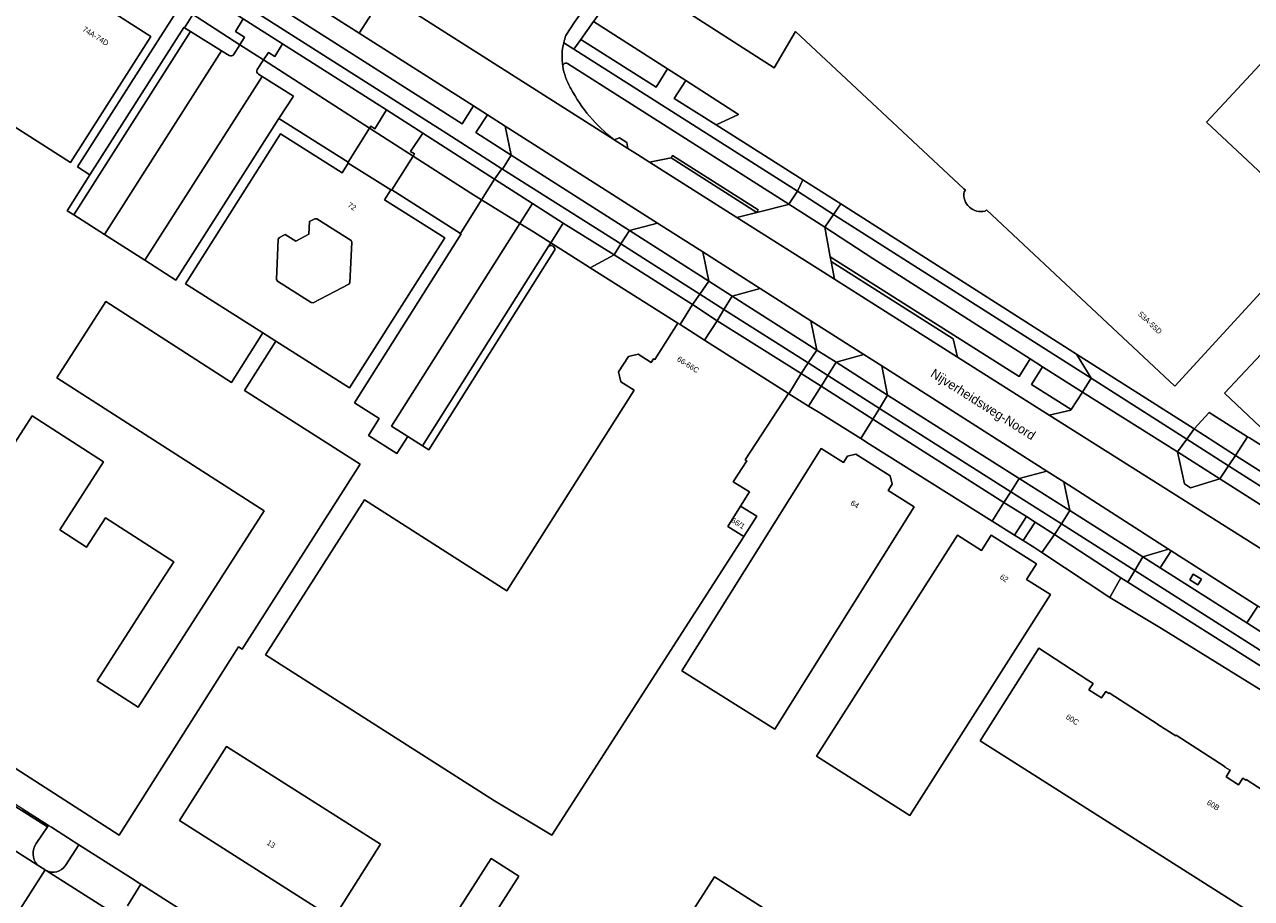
# Model space of a CAD drawing. Header units: metres. Extents: x 151448 to 154749, y 463108 to 465296.
# Tile 340 of 449: x 153739 to 153906, y 464088 to 464207. Entities that reach past the tile are written whole.
import ezdxf
from ezdxf.enums import TextEntityAlignment as Align

# ---------------------------------------------------------------- set-up
doc = ezdxf.new("R2010")
doc.units = ezdxf.units.M
for name, color, linetype, lineweight in [('B-PV-GR-BEPLANTING_CULTUUR_BODEMBEDEKKER-GV', 253, 'Continuous', 9), ('B-PV-GR-GROENVOORZIENING-GV', 253, 'Continuous', 9), ('B-PV-OG-BEBOUWING-GV', 1, 'Continuous', 9), ('B-PV-OG-BEBOUWING-T18', 2, 'Continuous', 9), ('B-PV-OG-TERREIN_BEGROEID-GV', 253, 'Continuous', 9), ('B-PV-OG-TERREIN_ERF-GV', 253, 'Continuous', 9), ('B-PV-OG-TOPOGRAFIE-T18', 2, 'Continuous', 9), ('B-PV-VH-GESLOTENVERHARDING_ASFALT-GV', 253, 'Continuous', 9), ('B-PV-VH-OPENVERHARDING_BETONSTRAATSTEEN-GV', 253, 'Continuous', 9), ('B-PV-VH-OPENVERHARDING_STRAATBAKSTEEN-GV', 253, 'Continuous', 9), ('B-PV-VH-OPENVERHARDING_TEGEL-GV', 253, 'Continuous', 9)]:
    doc.layers.add(name, color=color, linetype=linetype, lineweight=lineweight)
doc.styles.add('Drong', font='txt', dxfattribs={"height": 1.8})

msp = doc.modelspace()

# ---------------------------------------------------------------- linework, layer by layer
at = {"layer": 'B-PV-GR-BEPLANTING_CULTUUR_BODEMBEDEKKER-GV', "flags": 128}
for points in [[(153816.767, 464207.49), (153815.014, 464205.011), (153825.272, 464198.536), (153826.838, 464201.018)], [(153829.333, 464199.415), (153827.751, 464196.971), (153833.443, 464193.378), (153836.524, 464194.794)]]:
    msp.add_lwpolyline(points, close=True, dxfattribs=at)
msp.add_lwpolyline([(153716.257, 464110.713), (153717.812, 464113.182), (153717.849, 464113.242), (153742.373, 464097.792), (153742.485, 464097.967), (153738.997, 464100.188), (153728.864, 464106.639), (153718.069, 464113.592), (153709.789, 464118.925), (153709.619, 464119.035), (153709.413, 464118.717)], dxfattribs=at)
at = {"layer": 'B-PV-GR-GROENVOORZIENING-GV', "flags": 128}
msp.add_lwpolyline([(153897.984, 464131.428), (153899.095, 464130.73), (153899.574, 464131.492), (153898.462, 464132.19)], close=True, dxfattribs=at)
at = {"layer": 'B-PV-OG-BEBOUWING-GV', "flags": 128}
for points in [[(153756.445, 464205.426), (153715.976, 464231.287), (153716.833, 464232.63), (153713.161, 464234.977), (153712.289, 464233.612), (153700.263, 464241.297), (153689.317, 464224.169), (153745.484, 464188.275)], [(153773.467, 464163.926), (153783.515, 464157.562), (153796.468, 464178.019), (153788.29, 464183.198), (153789.132, 464184.527), (153783.338, 464188.19), (153782.499, 464186.866), (153774.115, 464192.177), (153761.158, 464171.723), (153771.673, 464165.063)], [(153776.169, 464177.536), (153777.974, 464178.515), (153778.053, 464180.208), (153778.765, 464180.584), (153779.039, 464180.586), (153783.708, 464177.629), (153783.812, 464177.432), (153783.558, 464171.863), (153783.429, 464171.7), (153778.566, 464169.154), (153778.296, 464169.189), (153773.67, 464172.118), (153773.568, 464172.312), (153773.796, 464177.839), (153773.946, 464178.059), (153774.717, 464178.466)], [(153771.673, 464165.063), (153767.421, 464158.312), (153750.283, 464169.317), (153743.615, 464158.932), (153771.856, 464140.798), (153754.704, 464114.086), (153749.142, 464117.657), (153756.131, 464128.542), (153759.559, 464133.881), (153750.248, 464139.886), (153747.658, 464135.869), (153744.02, 464138.216), (153749.991, 464147.474), (153740.279, 464153.738), (153717.758, 464118.737), (153752.109, 464096.634), (153768.355, 464122.3), (153768.897, 464121.955), (153784.959, 464147.165), (153769.188, 464157.202), (153773.467, 464163.926)], [(153831.868, 464164.062), (153828.535, 464166.178), (153828.247, 464166.36), (153825.116, 464161.428), (153824.935, 464161.543), (153824.613, 464161.035), (153822.848, 464162.155), (153821.509, 464161.846), (153820.174, 464159.743), (153820.464, 464158.398), (153822.264, 464157.256), (153804.926, 464129.942), (153785.535, 464142.314), (153772.069, 464121.214), (153803.25, 464101.315), (153811.052, 464096.627), (153837.165, 464137.229), (153837.235, 464137.337), (153835.043, 464138.672), (153836.78, 464141.474), (153837.98, 464143.402), (153835.79, 464144.765), (153837.654, 464147.614), (153837.412, 464147.772), (153843.314, 464156.796), (153831.995, 464163.981)], [(153913.402, 464158.476), (153916.062, 464161.327), (153913.37, 464163.839), (153911.277, 464165.914), (153902.731, 464156.829), (153907.57, 464152.277)], [(153847.785, 464149.298), (153828.793, 464119.027), (153841.44, 464111.092), (153860.433, 464141.363), (153856.895, 464143.583), (153857.436, 464144.445), (153857.163, 464145.595), (153852.495, 464148.523), (153851.336, 464148.272), (153850.795, 464147.41)], [(153837.235, 464137.337), (153839.005, 464140.089), (153836.78, 464141.474), (153835.043, 464138.672)], [(153875.764, 464131.479), (153877.108, 464133.587), (153870.933, 464137.523), (153869.589, 464135.415), (153866.326, 464137.495), (153847.152, 464107.409), (153859.837, 464099.325), (153879.011, 464129.41)], [(153760.332, 464098.619), (153781.321, 464085.304), (153787.719, 464095.39), (153766.73, 464108.705)], [(153806.594, 464091.033), (153802.822, 464093.446), (153792.918, 464077.962), (153796.69, 464075.549)], [(153795.354, 464064.509), (153795.332, 464064.474), (153795.385, 464064.441), (153800.301, 464061.374), (153808.932, 464055.99), (153813.114, 464053.38), (153821.233, 464048.315), (153824.024, 464046.574), (153835.848, 464065.038), (153835.945, 464065.167), (153839.35, 464062.896), (153839.685, 464062.668), (153849.78, 464078.569), (153850.617, 464079.885), (153833.221, 464090.972), (153822.309, 464073.877), (153827.297, 464070.771), (153823.046, 464064.018), (153824.097, 464063.357), (153821.99, 464060.009), (153801.04, 464073.401)]]:
    msp.add_lwpolyline(points, close=True, dxfattribs=at)
for points in [[(153870.094, 464181.643), (153870.275, 464181.827), (153880.369, 464172.386), (153895.96, 464157.803), (153915.698, 464179.313), (153900.286, 464193.749), (153912.323, 464206.706), (153899.104, 464218.967), (153892.152, 464211.465), (153873.607, 464223.292), (153860.581, 464231.6), (153847.424, 464239.991), (153828.065, 464209.684), (153841.375, 464201.177), (153844.251, 464206.106), (153867.188, 464184.68), (153867.417, 464184.483), (153867.245, 464184.272)], [(153912.364, 464099.885), (153905.674, 464104.21), (153905.626, 464104.118), (153905.206, 464104.392), (153904.626, 464103.504), (153902.927, 464104.603), (153903.497, 464105.485), (153902.78, 464105.922), (153902.792, 464105.941), (153896.151, 464110.253), (153896.08, 464110.173), (153893.655, 464111.694), (153893.676, 464111.727), (153887.009, 464116.036), (153886.949, 464115.944), (153886.529, 464116.218), (153885.95, 464115.33), (153884.25, 464116.429), (153884.82, 464117.311), (153884.103, 464117.748), (153884.115, 464117.767), (153877.426, 464122.092), (153869.413, 464109.47), (153922.992, 464075.526)]]:
    msp.add_lwpolyline(points, dxfattribs=at)
at = {"layer": 'B-PV-OG-BEBOUWING-GV'}
msp.add_lwpolyline([(153867.245, 464184.272, 0.543632), (153870.094, 464181.643)], format="xyb", dxfattribs=at)
at = {"layer": 'B-PV-OG-TERREIN_BEGROEID-GV', "flags": 128}
for points in [[(153798.836, 464193.534), (153800.383, 464195.99), (153784.817, 464205.903), (153775.714, 464211.7), (153774.144, 464209.24)], [(153768.564, 464204.298), (153769.214, 464205.316), (153767.972, 464206.099), (153769.029, 464207.832), (153766.949, 464209.146), (153763.872, 464211.089), (153762.164, 464208.405), (153762.733, 464208.04)], [(153788.521, 464195.418), (153774.374, 464204.417), (153773.317, 464202.725), (153772.449, 464203.239), (153771.786, 464202.231), (153780.728, 464196.492), (153786.242, 464192.948), (153786.398, 464193.196), (153786.935, 464192.863)], [(153804.71, 464193.235), (153802.293, 464194.774), (153800.723, 464192.331), (153805.528, 464189.269)], [(153801.506, 464183.175), (153803.275, 464185.996), (153793.475, 464192.259), (153791.832, 464189.753), (153792.338, 464189.433), (153792.158, 464189.145), (153800.052, 464184.07)], [(153801.506, 464183.175), (153800.052, 464184.07), (153792.158, 464189.145), (153789.274, 464184.534), (153798.639, 464178.602)], [(153832.477, 464172.091), (153831.653, 464176.077), (153825.455, 464180.023), (153821.637, 464179)], [(153876.229, 464161.532), (153854.807, 464175.169), (153848.248, 464179.468), (153848.997, 464175.429), (153865.839, 464164.765), (153874.739, 464159.13)], [(153819.568, 464175.711), (153816.301, 464173.932), (153828.247, 464166.36), (153828.535, 464166.178), (153830.255, 464168.901)], [(153847.174, 464162.723), (153846.361, 464166.71), (153839.463, 464171.103), (153835.642, 464170.073)], [(153843.374, 464156.759), (153845.025, 464159.52), (153833.574, 464166.718), (153831.868, 464164.062), (153831.995, 464163.981), (153843.314, 464156.796)], [(153853.599, 464162.1), (153849.795, 464161.052), (153856.819, 464156.575), (153856.816, 464156.59), (153856.037, 464160.548)], [(153877.922, 464160.454), (153876.442, 464158.026), (153881.845, 464154.619), (153883.35, 464156.999)], [(153854.827, 464153.296), (153847.775, 464157.795), (153846.048, 464155.094), (153847.338, 464154.291), (153853.17, 464150.654), (153854.821, 464153.286)], [(153902.066, 464145.187), (153896.316, 464148.839), (153897.283, 464144.486), (153898.068, 464143.971)], [(153874.757, 464145.207), (153881.638, 464140.842), (153880.84, 464144.76), (153878.503, 464146.241)], [(153871.055, 464139.425), (153874.116, 464137.502), (153875.725, 464140.025), (153872.666, 464141.967)], [(153875.294, 464136.762), (153876.872, 464135.771), (153877.849, 464135.125), (153879.569, 464137.584), (153876.925, 464139.263)], [(153891.571, 464134.54), (153893.936, 464133.039), (153895.435, 464135.362), (153895.097, 464135.577)], [(153888.587, 464131.704), (153887.086, 464129.014), (153894.141, 464124.773), (153908.647, 464115.804), (153910.107, 464118.118), (153910.112, 464118.125), (153889.544, 464131.1)], [(153913.215, 464120.807), (153914.779, 464123.251), (153907.257, 464127.843), (153905.748, 464125.545)]]:
    msp.add_lwpolyline(points, close=True, dxfattribs=at)
for points in [[(153767.704, 464202.953), (153768.564, 464204.298), (153762.733, 464208.04), (153762.164, 464208.405), (153761.027, 464206.618), (153761.832, 464206.116), (153766.052, 464203.484)], [(153766.052, 464203.484), (153767.09, 464202.836)], [(153771.786, 464202.231), (153770.918, 464200.912)], [(153771.098, 464200.308), (153771.589, 464199.999), (153775.849, 464197.318), (153773.894, 464194.254), (153783.327, 464188.308), (153786.242, 464192.948), (153780.728, 464196.492), (153771.786, 464202.231)], [(153819.507, 464191.411), (153819.555, 464191.374), (153820.286, 464191.643), (153821.272, 464190.986), (153821.411, 464190.162), (153822.729, 464189.342), (153824.369, 464188.306), (153827.314, 464188.894), (153827.529, 464189.231), (153839.197, 464181.803), (153838.982, 464181.466), (153843.319, 464182.558), (153843.343, 464182.594), (153813.205, 464201.759)], [(153813.588, 464198.493), (153813.666, 464198.336)], [(153744.787, 464092.486), (153746.612, 464095.343), (153743.821, 464097.117), (153742.882, 464097.714), (153742.485, 464097.967), (153742.373, 464097.792), (153740.825, 464095.512)], [(153740.946, 464092.611), (153742.031, 464091.921)], [(153742.155, 464091.847), (153742.169, 464091.838)], [(153775.99, 464075.504), (153776.591, 464076.252), (153755.091, 464089.952), (153753.242, 464087.01)]]:
    msp.add_lwpolyline(points, dxfattribs=at)
at = {"layer": 'B-PV-OG-TERREIN_BEGROEID-GV'}
for points in [[(153767.09, 464202.836, 0.3925311), (153767.704, 464202.953)], [(153813.205, 464201.759, 0.5460581), (153812.569, 464201.39)], [(153812.569, 464201.39, 0.0963998), (153813.588, 464198.493)], [(153770.918, 464200.912, 0.4206679), (153771.098, 464200.308)], [(153813.666, 464198.336, 0.1055899), (153819.507, 464191.411)], [(153740.825, 464095.512, 0.3450427), (153740.946, 464092.611)], [(153742.169, 464091.838, 0.3888489), (153744.787, 464092.486)], [(153742.031, 464091.921, 0.0308845), (153742.155, 464091.847)]]:
    msp.add_lwpolyline(points, format="xyb", dxfattribs=at)
at = {"layer": 'B-PV-OG-TERREIN_ERF-GV', "flags": 128}
for points in [[(153891.91, 464313.541), (153867.965, 464279.801), (153859.535, 464267.891), (153856.112, 464263.027), (153851.211, 464256.063), (153836.753, 464235.753), (153816.776, 464207.502), (153816.767, 464207.49), (153826.838, 464201.018), (153829.333, 464199.415), (153836.524, 464194.794), (153833.443, 464193.378), (153845.279, 464185.906), (153850.447, 464182.613), (153882.549, 464162.167), (153898.604, 464151.977), (153900.634, 464154.208), (153905.872, 464150.91), (153906.131, 464150.747), (153913.895, 464145.858)], [(153867.245, 464184.272), (153867.417, 464184.483), (153867.188, 464184.68), (153844.251, 464206.106), (153841.375, 464201.177), (153828.065, 464209.684), (153847.424, 464239.991), (153860.581, 464231.6), (153873.607, 464223.292), (153892.152, 464211.465), (153899.104, 464218.967), (153912.323, 464206.706), (153900.286, 464193.749), (153915.698, 464179.313), (153895.96, 464157.803), (153880.369, 464172.386), (153870.275, 464181.827), (153870.094, 464181.643)], [(153811.408, 464176.234), (153794.298, 464149.126), (153793.443, 464149.671), (153791.462, 464150.932), (153789.95, 464148.625), (153786.074, 464151.072), (153787.524, 464153.391), (153784.16, 464155.532), (153798.724, 464178.549), (153798.639, 464178.602), (153789.274, 464184.534), (153789.231, 464184.465), (153789.132, 464184.527), (153788.29, 464183.198), (153796.468, 464178.019), (153783.515, 464157.562), (153773.467, 464163.926), (153769.188, 464157.202), (153784.959, 464147.165), (153768.897, 464121.955), (153768.355, 464122.3), (153752.109, 464096.634), (153717.758, 464118.737), (153740.279, 464153.738), (153749.991, 464147.474), (153744.02, 464138.216), (153747.658, 464135.869), (153750.248, 464139.886), (153759.559, 464133.881), (153756.131, 464128.542), (153749.142, 464117.657), (153754.704, 464114.086), (153771.856, 464140.798), (153743.615, 464158.932), (153750.283, 464169.317), (153767.421, 464158.312), (153771.673, 464165.063), (153761.158, 464171.723), (153774.115, 464192.177), (153782.499, 464186.866), (153783.338, 464188.19), (153783.277, 464188.229), (153783.327, 464188.308), (153773.894, 464194.254), (153759.855, 464172.241), (153755.622, 464174.941), (153750.137, 464178.441), (153745.935, 464181.122), (153745.031, 464181.698), (153748.142, 464186.579), (153746.442, 464187.662), (153757.39, 464204.822), (153760.398, 464209.538)], [(153908.647, 464115.804), (153894.141, 464124.773), (153887.086, 464129.014), (153877.849, 464135.125), (153876.872, 464135.771), (153875.294, 464136.762), (153874.116, 464137.502), (153871.055, 464139.425), (153854.352, 464149.917), (153853.17, 464150.654), (153847.338, 464154.291), (153846.048, 464155.094), (153845.199, 464155.623), (153843.374, 464156.759), (153843.314, 464156.796), (153837.412, 464147.772), (153837.654, 464147.614), (153835.79, 464144.765), (153837.98, 464143.402), (153836.78, 464141.474), (153839.005, 464140.089), (153837.235, 464137.337), (153837.165, 464137.229), (153811.052, 464096.627), (153803.25, 464101.315), (153772.069, 464121.214), (153785.535, 464142.314), (153804.926, 464129.942), (153822.264, 464157.256), (153820.464, 464158.398), (153820.174, 464159.743), (153821.509, 464161.846), (153822.848, 464162.155), (153824.613, 464161.035), (153824.935, 464161.543), (153825.116, 464161.428), (153828.247, 464166.36), (153816.301, 464173.932), (153815.658, 464174.34), (153810.934, 464177.328), (153810.576, 464176.762)], [(153811.186, 464176.875), (153811.286, 464176.818)], [(153922.992, 464075.526), (153869.413, 464109.47), (153877.426, 464122.092), (153884.115, 464117.767), (153884.103, 464117.748), (153884.82, 464117.311), (153884.25, 464116.429), (153885.95, 464115.33), (153886.529, 464116.218), (153886.949, 464115.944), (153887.009, 464116.036), (153893.676, 464111.727), (153893.655, 464111.694), (153896.08, 464110.173), (153896.151, 464110.253), (153902.792, 464105.941), (153902.78, 464105.922), (153903.497, 464105.485), (153902.927, 464104.603), (153904.626, 464103.504), (153905.206, 464104.392), (153905.626, 464104.118), (153905.674, 464104.21), (153912.364, 464099.885)], [(153738.997, 464100.188), (153742.485, 464097.967), (153742.882, 464097.714), (153743.821, 464097.117), (153746.612, 464095.343), (153753.817, 464090.761), (153754.848, 464090.107), (153755.091, 464089.952), (153776.591, 464076.252)], [(153822.309, 464073.877), (153833.221, 464090.972), (153850.617, 464079.885)]]:
    msp.add_lwpolyline(points, dxfattribs=at)
for points in [[(153756.445, 464205.426), (153745.484, 464188.275), (153689.317, 464224.169), (153700.263, 464241.297), (153712.289, 464233.612), (153713.161, 464234.977), (153716.833, 464232.63), (153715.976, 464231.287)], [(153776.169, 464177.536), (153774.717, 464178.466), (153773.946, 464178.059), (153773.796, 464177.839), (153773.568, 464172.312), (153773.67, 464172.118), (153778.296, 464169.189), (153778.566, 464169.154), (153783.429, 464171.7), (153783.558, 464171.863), (153783.812, 464177.432), (153783.708, 464177.629), (153779.039, 464180.586), (153778.765, 464180.584), (153778.053, 464180.208), (153777.974, 464178.515)], [(153913.37, 464163.839), (153916.062, 464161.327), (153913.402, 464158.476), (153907.57, 464152.277), (153902.731, 464156.829), (153911.277, 464165.914)], [(153860.433, 464141.363), (153841.44, 464111.092), (153828.793, 464119.027), (153847.785, 464149.298), (153850.795, 464147.41), (153851.336, 464148.272), (153852.495, 464148.523), (153857.163, 464145.595), (153857.436, 464144.445), (153856.895, 464143.583)], [(153875.764, 464131.479), (153879.011, 464129.41), (153859.837, 464099.325), (153847.152, 464107.409), (153866.326, 464137.495), (153869.589, 464135.415), (153870.933, 464137.523), (153877.108, 464133.587)], [(153760.332, 464098.619), (153766.73, 464108.705), (153787.719, 464095.39), (153781.321, 464085.304)], [(153806.594, 464091.033), (153796.69, 464075.549), (153792.918, 464077.962), (153802.822, 464093.446)]]:
    msp.add_lwpolyline(points, close=True, dxfattribs=at)
at = {"layer": 'B-PV-OG-TERREIN_ERF-GV'}
for points in [[(153870.094, 464181.643, -0.543632), (153867.245, 464184.272)], [(153810.576, 464176.762, -0.4145001), (153811.186, 464176.875)], [(153811.286, 464176.818, -0.4280048), (153811.408, 464176.234)]]:
    msp.add_lwpolyline(points, format="xyb", dxfattribs=at)
at = {"layer": 'B-PV-VH-GESLOTENVERHARDING_ASFALT-GV', "flags": 128}
for points in [[(153812.999, 464205.58), (153814.153, 464207.359), (153825.445, 464223.242), (153835.55, 464237.562), (153846.871, 464253.54), (153854.433, 464264.214), (153872.016, 464289.036), (153882.115, 464303.265), (153897.414, 464324.912), (153898.991, 464327.159)], [(153763.408, 464219.537), (153773.046, 464213.399), (153775.714, 464211.7), (153784.817, 464205.903), (153788.277, 464211.278), (153788.25, 464211.293), (153785.803, 464212.853), (153744.088, 464239.442), (153740.41, 464241.786), (153726.708, 464250.52), (153725.075, 464251.559), (153710.859, 464260.594), (153697.033, 464269.383), (153644.677, 464302.663), (153644.343, 464302.876), (153634.389, 464309.143), (153630.784, 464303.391), (153643.676, 464295.564)], [(153917.58, 464129.424), (153878.84, 464153.841), (153866.35, 464161.76), (153849.564, 464172.385), (153848.085, 464173.319), (153836.274, 464180.782), (153824.369, 464188.306), (153822.729, 464189.342), (153821.411, 464190.162), (153819.555, 464191.374), (153819.507, 464191.411), (153788.277, 464211.278), (153784.817, 464205.903), (153800.383, 464195.99), (153802.293, 464194.774), (153804.71, 464193.235), (153825.455, 464180.023), (153831.653, 464176.077), (153839.463, 464171.103), (153846.361, 464166.71), (153853.599, 464162.1), (153856.037, 464160.548), (153878.503, 464146.241), (153880.84, 464144.76), (153895.097, 464135.577), (153895.435, 464135.362), (153907.257, 464127.843)], [(153788.277, 464211.278), (153819.507, 464191.411)], [(153813.666, 464198.336), (153813.588, 464198.493)], [(153589.521, 464180.686), (153594.243, 464177.802), (153595.382, 464177.076), (153649.656, 464142.495), (153649.664, 464142.49), (153649.659, 464142.5), (153649.667, 464142.495), (153663.697, 464133.577), (153691.678, 464115.791), (153715.866, 464100.417), (153738.342, 464086.13), (153742.031, 464091.921), (153740.946, 464092.611), (153736.06, 464095.716), (153725.125, 464102.664), (153713.453, 464110.08), (153710.92, 464111.721), (153700.465, 464118.364)], [(153742.031, 464091.921), (153738.342, 464086.13), (153777.844, 464061.021), (153803.854, 464044.617), (153874.597, 464000), (153904.672, 463980.801)], [(153796.977, 464057.133), (153784.535, 464064.981), (153784.646, 464065.162), (153781.359, 464067.007), (153781.041, 464067.185), (153770.647, 464073.762), (153768.836, 464074.908), (153753.829, 464084.401), (153753.733, 464084.468), (153742.169, 464091.838), (153742.155, 464091.847)]]:
    msp.add_lwpolyline(points, dxfattribs=at)
at = {"layer": 'B-PV-VH-GESLOTENVERHARDING_ASFALT-GV'}
for points in [[(153812.569, 464201.39, -0.1020682), (153812.685, 464204.584)], [(153812.685, 464204.584, -0.0339296), (153812.999, 464205.58)], [(153813.588, 464198.493, -0.0963998), (153812.569, 464201.39)], [(153819.507, 464191.411, -0.1055899), (153813.666, 464198.336)], [(153742.155, 464091.847, -0.0308845), (153742.031, 464091.921)]]:
    msp.add_lwpolyline(points, format="xyb", dxfattribs=at)
at = {"layer": 'B-PV-VH-OPENVERHARDING_BETONSTRAATSTEEN-GV', "flags": 128}
for points in [[(153760.398, 464209.538), (153757.39, 464204.822), (153746.442, 464187.662), (153748.142, 464186.579), (153760.946, 464206.669), (153761.027, 464206.618), (153762.164, 464208.405)], [(153769.029, 464207.832), (153767.972, 464206.099), (153769.214, 464205.316), (153768.564, 464204.298), (153771.786, 464202.231), (153772.449, 464203.239), (153773.317, 464202.725), (153774.374, 464204.417)], [(153820.461, 464177.192), (153821.637, 464179), (153805.528, 464189.269), (153804.348, 464187.356)], [(153819.568, 464175.711), (153820.461, 464177.192), (153804.348, 464187.356), (153804.249, 464187.419), (153803.275, 464185.996), (153808.444, 464182.692), (153812.633, 464180.014)], [(153803.275, 464185.996), (153801.506, 464183.175), (153806.717, 464179.967), (153808.444, 464182.692)], [(153849.458, 464181.198), (153850.447, 464182.613), (153845.279, 464185.906), (153844.537, 464184.345)], [(153806.717, 464179.967), (153801.506, 464183.175), (153798.639, 464178.602), (153798.724, 464178.549), (153784.16, 464155.532), (153787.524, 464153.391), (153786.074, 464151.072), (153789.95, 464148.625), (153791.462, 464150.932), (153789.227, 464152.356)], [(153848.248, 464179.468), (153849.458, 464181.198), (153844.537, 464184.345), (153843.343, 464182.594)], [(153849.458, 464181.198), (153848.248, 464179.468), (153854.807, 464175.169), (153876.229, 464161.532), (153877.922, 464160.454), (153883.35, 464156.999), (153884.531, 464158.868)], [(153816.301, 464173.932), (153819.568, 464175.711), (153812.633, 464180.014), (153810.934, 464177.328), (153815.658, 464174.34)], [(153832.477, 464172.091), (153831.255, 464170.32), (153834.504, 464168.251), (153835.642, 464170.073)], [(153831.255, 464170.32), (153830.255, 464168.901), (153833.574, 464166.718), (153834.504, 464168.251)], [(153848.675, 464159.253), (153849.795, 464161.052), (153847.178, 464162.72), (153847.174, 464162.723), (153845.99, 464160.958)], [(153897.578, 464150.561), (153898.604, 464151.977), (153882.549, 464162.167), (153884.531, 464158.868)], [(153847.775, 464157.795), (153847.792, 464157.822), (153848.675, 464159.253), (153845.99, 464160.958), (153845.025, 464159.52)], [(153896.316, 464148.839), (153897.578, 464150.561), (153884.531, 464158.868), (153883.35, 464156.999)], [(153873.605, 464143.424), (153874.757, 464145.207), (153856.819, 464156.575), (153855.728, 464154.775)], [(153854.827, 464153.296), (153872.666, 464141.967), (153873.605, 464143.424), (153855.728, 464154.775)], [(153905.872, 464150.91), (153900.634, 464154.208), (153898.604, 464151.977), (153904.232, 464148.37)], [(153904.232, 464148.37), (153903.261, 464146.943), (153918.969, 464136.942), (153919.999, 464138.351)], [(153890.496, 464132.698), (153891.571, 464134.54), (153881.638, 464140.842), (153880.504, 464139.045)], [(153880.504, 464139.045), (153879.569, 464137.584), (153888.587, 464131.704), (153889.544, 464131.1), (153890.496, 464132.698)]]:
    msp.add_lwpolyline(points, close=True, dxfattribs=at)
for points in [[(153767.09, 464202.836), (153766.052, 464203.484), (153750.137, 464178.441)], [(153770.918, 464200.912), (153771.786, 464202.231), (153768.564, 464204.298), (153767.704, 464202.953)], [(153750.137, 464178.441), (153755.622, 464174.941), (153771.589, 464199.999), (153771.098, 464200.308)], [(153740.825, 464095.512), (153742.373, 464097.792), (153717.849, 464113.242), (153717.812, 464113.182)], [(153713.453, 464110.08), (153725.125, 464102.664), (153736.06, 464095.716), (153740.946, 464092.611)], [(153753.242, 464087.01), (153755.091, 464089.952), (153754.848, 464090.107), (153753.817, 464090.761), (153746.612, 464095.343), (153744.787, 464092.486)], [(153742.169, 464091.838), (153753.733, 464084.468)]]:
    msp.add_lwpolyline(points, dxfattribs=at)
at = {"layer": 'B-PV-VH-OPENVERHARDING_BETONSTRAATSTEEN-GV'}
for points in [[(153767.704, 464202.953, -0.3925311), (153767.09, 464202.836)], [(153771.098, 464200.308, -0.4206679), (153770.918, 464200.912)], [(153740.946, 464092.611, -0.3450427), (153740.825, 464095.512)], [(153744.787, 464092.486, -0.3888489), (153742.169, 464091.838)]]:
    msp.add_lwpolyline(points, format="xyb", dxfattribs=at)
at = {"layer": 'B-PV-VH-OPENVERHARDING_STRAATBAKSTEEN-GV', "flags": 128}
for points in [[(153748.142, 464186.579), (153745.031, 464181.698), (153745.935, 464181.122), (153761.832, 464206.116), (153761.027, 464206.618), (153760.946, 464206.669)], [(153750.137, 464178.441), (153766.052, 464203.484), (153761.832, 464206.116), (153745.935, 464181.122)], [(153755.622, 464174.941), (153759.855, 464172.241), (153773.894, 464194.254), (153775.849, 464197.318), (153771.589, 464199.999)], [(153793.475, 464192.259), (153788.521, 464195.418), (153786.935, 464192.863), (153786.398, 464193.196), (153786.242, 464192.948), (153792.158, 464189.145), (153792.338, 464189.433), (153791.832, 464189.753)], [(153783.338, 464188.19), (153789.132, 464184.527), (153789.231, 464184.465), (153789.274, 464184.534), (153792.158, 464189.145), (153786.242, 464192.948), (153783.327, 464188.308), (153783.277, 464188.229)], [(153825.455, 464180.023), (153804.71, 464193.235), (153805.528, 464189.269), (153821.637, 464179)], [(153819.555, 464191.374), (153821.411, 464190.162), (153821.272, 464190.986), (153820.286, 464191.643)], [(153836.274, 464180.782), (153838.982, 464181.466), (153827.314, 464188.894), (153824.369, 464188.306)], [(153810.934, 464177.328), (153812.633, 464180.014), (153808.444, 464182.692), (153806.717, 464179.967), (153808.588, 464178.815)], [(153838.982, 464181.466), (153836.274, 464180.782), (153848.085, 464173.319), (153849.564, 464172.385), (153849.115, 464174.792), (153848.997, 464175.429), (153848.248, 464179.468), (153843.343, 464182.594), (153843.319, 464182.558)], [(153793.443, 464149.671), (153810.576, 464176.762), (153810.934, 464177.328), (153808.588, 464178.815), (153806.717, 464179.967), (153789.227, 464152.356), (153791.462, 464150.932)], [(153835.642, 464170.073), (153839.463, 464171.103), (153831.653, 464176.077), (153832.477, 464172.091)], [(153849.564, 464172.385), (153866.35, 464161.76), (153865.757, 464164.255), (153849.115, 464174.792)], [(153828.535, 464166.178), (153831.868, 464164.062), (153833.574, 464166.718), (153830.255, 464168.901)], [(153846.361, 464166.71), (153847.174, 464162.723), (153847.178, 464162.72), (153849.795, 464161.052), (153853.599, 464162.1)], [(153845.025, 464159.52), (153843.374, 464156.759), (153845.199, 464155.623), (153846.048, 464155.094), (153847.775, 464157.795)], [(153878.503, 464146.241), (153856.037, 464160.548), (153856.816, 464156.59), (153856.819, 464156.575), (153874.757, 464145.207)], [(153917.58, 464129.424), (153918.544, 464130.95), (153917.703, 464135.21), (153902.066, 464145.187), (153898.068, 464143.971), (153897.283, 464144.486), (153896.316, 464148.839), (153883.35, 464156.999), (153881.845, 464154.619), (153881.777, 464154.511), (153878.84, 464153.841)], [(153853.17, 464150.654), (153854.352, 464149.917), (153871.055, 464139.425), (153872.666, 464141.967), (153854.827, 464153.296), (153854.821, 464153.286)], [(153921.627, 464140.913), (153921.234, 464141.164), (153913.895, 464145.858), (153906.131, 464150.747), (153905.872, 464150.91), (153904.232, 464148.37), (153919.999, 464138.351)], [(153881.638, 464140.842), (153891.571, 464134.54), (153895.097, 464135.577), (153880.84, 464144.76)], [(153887.086, 464129.014), (153888.587, 464131.704), (153879.569, 464137.584), (153877.849, 464135.125)]]:
    msp.add_lwpolyline(points, close=True, dxfattribs=at)
for points in [[(153810.576, 464176.762), (153793.443, 464149.671), (153794.298, 464149.126), (153811.408, 464176.234)], [(153811.286, 464176.818), (153811.186, 464176.875)]]:
    msp.add_lwpolyline(points, dxfattribs=at)
at = {"layer": 'B-PV-VH-OPENVERHARDING_STRAATBAKSTEEN-GV'}
for points in [[(153811.186, 464176.875, 0.4145001), (153810.576, 464176.762)], [(153811.408, 464176.234, 0.4280048), (153811.286, 464176.818)]]:
    msp.add_lwpolyline(points, format="xyb", dxfattribs=at)
at = {"layer": 'B-PV-VH-OPENVERHARDING_TEGEL-GV', "flags": 128}
for points in [[(153898.991, 464327.159), (153897.414, 464324.912), (153882.115, 464303.265), (153872.016, 464289.036), (153854.433, 464264.214), (153846.871, 464253.54), (153835.55, 464237.562), (153825.445, 464223.242), (153814.153, 464207.359), (153812.999, 464205.58)], [(153815.014, 464205.011), (153816.767, 464207.49), (153816.776, 464207.502), (153836.753, 464235.753), (153851.211, 464256.063), (153856.112, 464263.027), (153859.535, 464267.891), (153867.965, 464279.801), (153891.91, 464313.541), (153900.735, 464325.945), (153900.814, 464326.052)], [(153812.685, 464204.584), (153814.078, 464203.698), (153815.014, 464205.011)], [(153844.537, 464184.345), (153814.078, 464203.698), (153812.685, 464204.584)], [(153813.205, 464201.759), (153843.343, 464182.594), (153844.537, 464184.345)]]:
    msp.add_lwpolyline(points, dxfattribs=at)
for points in [[(153800.383, 464195.99), (153798.836, 464193.534), (153774.144, 464209.24), (153769.055, 464212.447), (153767.867, 464210.6), (153796.768, 464192.226), (153804.249, 464187.419), (153804.348, 464187.356), (153805.528, 464189.269), (153800.723, 464192.331), (153802.293, 464194.774)], [(153774.374, 464204.417), (153788.521, 464195.418), (153793.475, 464192.259), (153803.275, 464185.996), (153804.249, 464187.419), (153796.768, 464192.226), (153767.867, 464210.6), (153766.949, 464209.146), (153769.029, 464207.832)], [(153814.078, 464203.698), (153844.537, 464184.345), (153845.279, 464185.906), (153833.443, 464193.378), (153827.751, 464196.971), (153829.333, 464199.415), (153826.838, 464201.018), (153825.272, 464198.536), (153815.014, 464205.011)], [(153827.314, 464188.894), (153838.982, 464181.466), (153839.197, 464181.803), (153827.529, 464189.231)], [(153850.447, 464182.613), (153849.458, 464181.198), (153884.531, 464158.868), (153882.549, 464162.167)], [(153831.255, 464170.32), (153832.477, 464172.091), (153821.637, 464179), (153820.461, 464177.192)], [(153830.255, 464168.901), (153831.255, 464170.32), (153820.461, 464177.192), (153819.568, 464175.711)], [(153881.845, 464154.619), (153876.442, 464158.026), (153877.922, 464160.454), (153876.229, 464161.532), (153874.739, 464159.13), (153865.839, 464164.765), (153848.997, 464175.429), (153849.115, 464174.792), (153865.757, 464164.255), (153866.35, 464161.76), (153878.84, 464153.841), (153881.777, 464154.511)], [(153847.174, 464162.723), (153835.642, 464170.073), (153834.504, 464168.251), (153845.99, 464160.958)], [(153845.99, 464160.958), (153834.504, 464168.251), (153833.574, 464166.718), (153845.025, 464159.52)], [(153848.675, 464159.253), (153855.728, 464154.775), (153856.819, 464156.575), (153849.795, 464161.052)], [(153854.827, 464153.296), (153855.728, 464154.775), (153848.675, 464159.253), (153847.792, 464157.822), (153847.775, 464157.795)], [(153903.261, 464146.943), (153904.232, 464148.37), (153898.604, 464151.977), (153897.578, 464150.561)], [(153896.316, 464148.839), (153902.066, 464145.187), (153903.261, 464146.943), (153897.578, 464150.561)], [(153917.703, 464135.21), (153918.969, 464136.942), (153903.261, 464146.943), (153902.066, 464145.187)], [(153874.757, 464145.207), (153873.605, 464143.424), (153880.504, 464139.045), (153881.638, 464140.842)], [(153879.569, 464137.584), (153880.504, 464139.045), (153873.605, 464143.424), (153872.666, 464141.967), (153875.725, 464140.025), (153876.925, 464139.263)], [(153875.294, 464136.762), (153876.925, 464139.263), (153875.725, 464140.025), (153874.116, 464137.502)], [(153890.496, 464132.698), (153929.126, 464108.138), (153939.806, 464101.321), (153940.967, 464103.096), (153940.443, 464103.566), (153929.741, 464110.358), (153914.681, 464119.877), (153913.215, 464120.807), (153905.748, 464125.545), (153893.936, 464133.039), (153891.571, 464134.54)], [(153895.435, 464135.362), (153893.936, 464133.039), (153905.748, 464125.545), (153907.257, 464127.843)], [(153939.806, 464101.321), (153929.126, 464108.138), (153890.496, 464132.698), (153889.544, 464131.1), (153910.112, 464118.125), (153910.107, 464118.118), (153908.647, 464115.804), (153908.872, 464115.665), (153910.743, 464114.441), (153912.221, 464116.783), (153912.226, 464116.791), (153927.962, 464106.865), (153938.869, 464099.902), (153938.884, 464099.925)], [(153897.984, 464131.428), (153898.462, 464132.19), (153899.574, 464131.492), (153899.095, 464130.73)]]:
    msp.add_lwpolyline(points, close=True, dxfattribs=at)
at = {"layer": 'B-PV-VH-OPENVERHARDING_TEGEL-GV'}
for points in [[(153812.685, 464204.584, 0.1020682), (153812.569, 464201.39)], [(153812.999, 464205.58, 0.0339296), (153812.685, 464204.584)], [(153812.569, 464201.39, -0.5460581), (153813.205, 464201.759)]]:
    msp.add_lwpolyline(points, format="xyb", dxfattribs=at)

# ---------------------------------------------------------------- texts
at = {"layer": 'B-PV-OG-BEBOUWING-T18', "style": 'Drong'}
for s, rotation, p in [('74A-74D', 327.5, (153748.916, 464205.491)), ('72', 327.2, (153783.848, 464182.293)), ('53A-55D', 316.9, (153892.585, 464166.437)), ('66-66C', 327.6, (153829.636, 464160.741)), ('64', 327.9, (153852.36, 464141.705)), ('66/1', 327.3, (153836.46, 464139.13)), ('62', 327.5, (153872.707, 464131.649)), ('60C', 327.9, (153881.999, 464112.387)), ('60B', 327.7, (153901.193, 464100.731)), ('13', 327.6, (153772.825, 464095.43))]:
    msp.add_text(s, height=0.75, rotation=rotation, dxfattribs=at).set_placement(p, align=Align.MIDDLE)
at = {"layer": 'B-PV-OG-TOPOGRAFIE-T18', "style": 'Drong'}
msp.add_text('Nijverheidsweg-Noord', height=1.25, rotation=327.7, dxfattribs=at).set_placement((153869.75, 464155.193), align=Align.MIDDLE)

doc.saveas('drawing.dxf')
